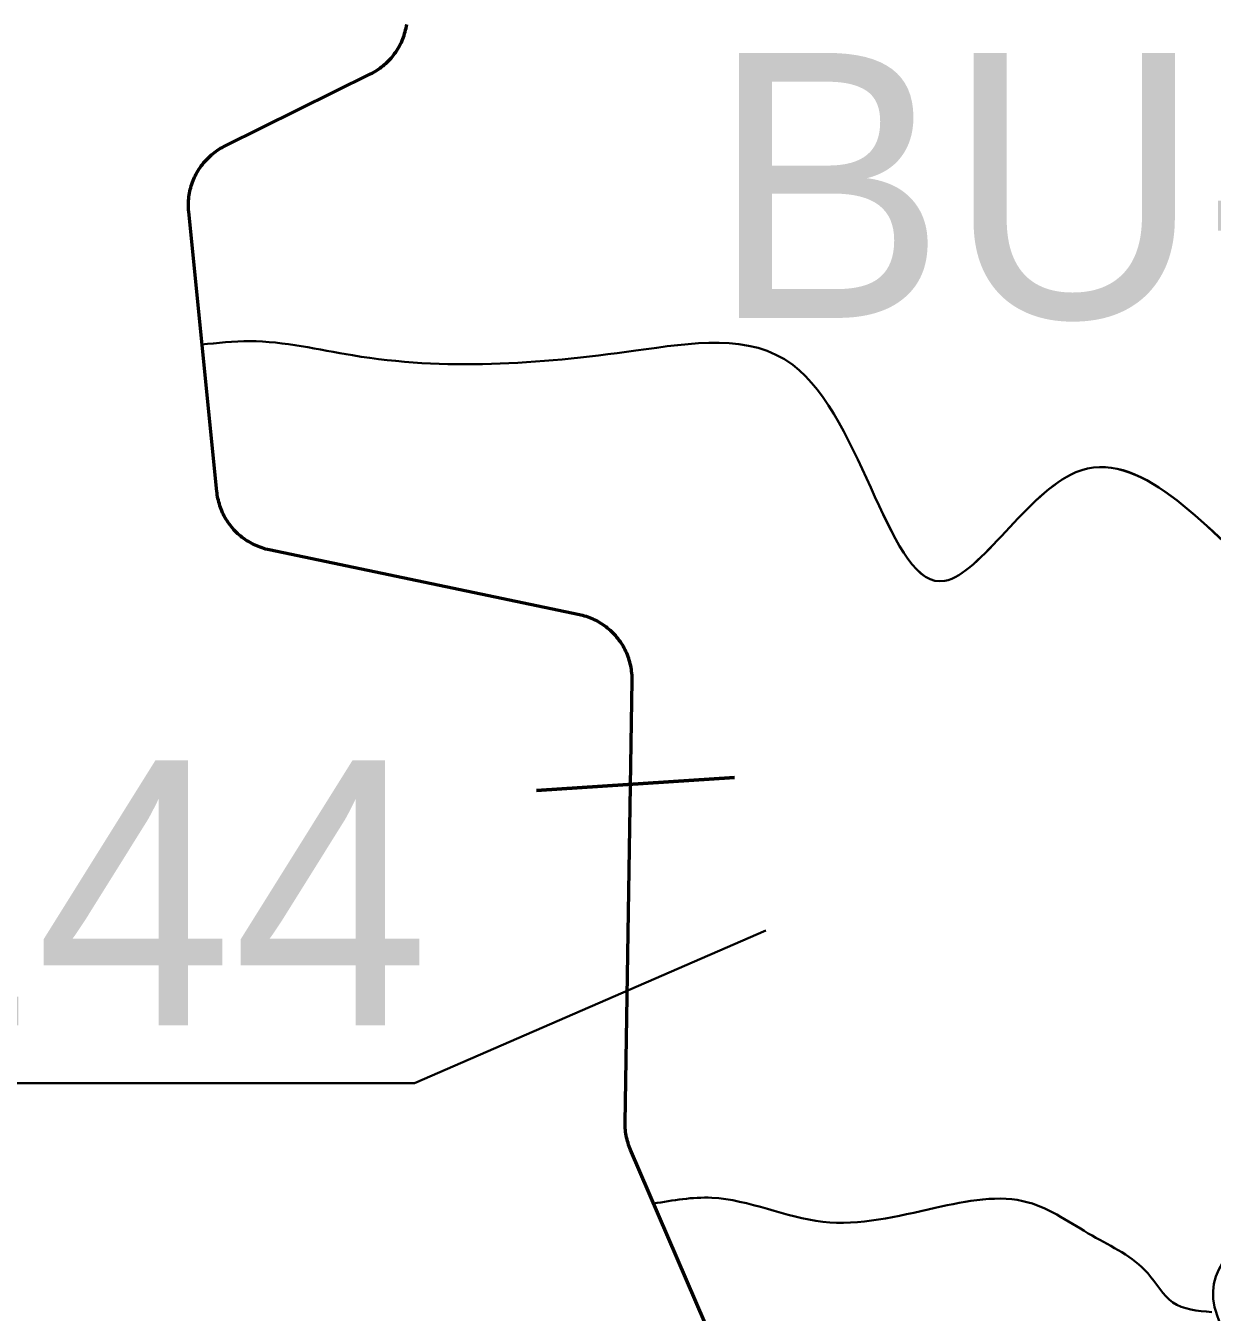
# Model space of a CAD drawing. Extents: x 553962 to 842807, y 8883888 to 9032388.
# Drawn here: x 743353 to 745144, y 8942503 to 8944445 of the extents above; entities that cross this region are included whole.
import ezdxf

# ---------------------------------------------------------------- set-up
doc = ezdxf.new("R2010")
doc.units = 0
doc.header["$LTSCALE"] = 150
for name, color, linetype, lineweight in [('20', 7, 'Continuous', 35), ('40', 7, 'Continuous', 60), ('60', 7, 'Continuous', 53), ('9', 7, 'Continuous', 90)]:
    doc.layers.add(name, color=color, linetype=linetype, lineweight=lineweight)

msp = doc.modelspace()

# ---------------------------------------------------------------- linework, layer by layer
at = {"layer": '20'}
for p, q in [((743618.1, 8943963.8), (743619.5, 8943960.8)), ((743619.5, 8943960.8), (743618.1, 8943963.8)), ((744300.7, 8942667.1), (744301.2, 8942666.3))]:
    msp.add_line(p, q, dxfattribs=at)
for points in [[(743606.7, 8944214.2), (743607.9, 8944216.8), (743609.1, 8944219.3), (743610.4, 8944221.8), (743611.8, 8944224.3), (743613.2, 8944226.7), (743614.8, 8944229.1), (743616.3, 8944231.4), (743618, 8944233.7), (743619.7, 8944236), (743621.5, 8944238.2), (743623.3, 8944240.3), (743625.2, 8944242.4), (743627.2, 8944244.5), (743629.2, 8944246.5), (743631.2, 8944248.4), (743633.3, 8944250.3), (743635.5, 8944252.1), (743637.7, 8944253.8), (743640, 8944255.5), (743642.3, 8944257.2), (743644.7, 8944258.7), (743647.1, 8944260.2), (743649.5, 8944261.6), (743652, 8944263), (743654.2, 8944264.1), (743873.4, 8944372.5), (743875.9, 8944373.8), (743878.4, 8944375.1), (743880.8, 8944376.6), (743883.2, 8944378.1), (743885.6, 8944379.6), (743887.9, 8944381.3), (743890.2, 8944383), (743892.4, 8944384.7), (743894.6, 8944386.5), (743896.7, 8944388.4), (743898.7, 8944390.4), (743900.7, 8944392.4), (743902.7, 8944394.4), (743904.6, 8944396.5), (743906.4, 8944398.7), (743908.1, 8944400.9), (743909.8, 8944403.2), (743911.5, 8944405.5), (743913.1, 8944407.8), (743914.6, 8944410.2), (743916, 8944412.7), (743917.3, 8944415.1), (743918.6, 8944417.7), (743919.9, 8944420.2), (743921, 8944422.8), (743922.1, 8944425.4), (743923.1, 8944428), (743924, 8944430.7), (743924.9, 8944433.4), (743925.6, 8944436.1), (743926.3, 8944438.9), (743927, 8944441.6), (743927.5, 8944444.4), (743928, 8944447.2)], [(743606.7, 8944214.2), (743607.9, 8944216.8), (743609.1, 8944219.3), (743610.4, 8944221.8), (743611.8, 8944224.3), (743613.2, 8944226.7), (743614.8, 8944229.1), (743616.3, 8944231.4), (743618, 8944233.7), (743619.7, 8944236), (743621.5, 8944238.2), (743623.3, 8944240.3), (743625.2, 8944242.4), (743627.2, 8944244.5), (743629.2, 8944246.5), (743631.2, 8944248.4), (743633.3, 8944250.3), (743635.5, 8944252.1), (743637.7, 8944253.8), (743640, 8944255.5), (743642.3, 8944257.2), (743644.7, 8944258.7), (743647.1, 8944260.2), (743649.5, 8944261.6), (743652, 8944263), (743654.2, 8944264.1), (743873.4, 8944372.5), (743875.9, 8944373.8), (743878.4, 8944375.1), (743880.8, 8944376.6), (743883.2, 8944378.1), (743885.6, 8944379.6), (743887.9, 8944381.3), (743890.2, 8944383), (743892.4, 8944384.7), (743894.6, 8944386.5), (743896.7, 8944388.4), (743898.7, 8944390.4), (743900.7, 8944392.4), (743902.7, 8944394.4), (743904.6, 8944396.5), (743906.4, 8944398.7), (743908.1, 8944400.9), (743909.8, 8944403.2), (743911.5, 8944405.5), (743913.1, 8944407.8), (743914.6, 8944410.2), (743916, 8944412.7), (743917.3, 8944415.1), (743918.6, 8944417.7), (743919.9, 8944420.2), (743921, 8944422.8), (743922.1, 8944425.4), (743923.1, 8944428), (743924, 8944430.7), (743924.9, 8944433.4), (743925.6, 8944436.1), (743926.3, 8944438.9), (743927, 8944441.6), (743927.5, 8944444.4), (743928, 8944447.2)], [(743618.9, 8943966.2), (743599, 8944164.4), (743598.7, 8944167.2), (743598.6, 8944170), (743598.5, 8944172.9), (743598.5, 8944175.7), (743598.6, 8944178.5), (743598.7, 8944181.3), (743599, 8944184.2), (743599.3, 8944187), (743599.7, 8944189.8), (743600.2, 8944192.6), (743600.7, 8944195.3), (743601.3, 8944198.1), (743602, 8944200.8), (743602.8, 8944203.6), (743603.7, 8944206.2), (743604.6, 8944208.9), (743605.6, 8944211.6), (743606.7, 8944214.2)], [(743618.9, 8943966.2), (743599, 8944164.4), (743598.7, 8944167.2), (743598.6, 8944170), (743598.5, 8944172.9), (743598.5, 8944175.7), (743598.6, 8944178.5), (743598.7, 8944181.3), (743599, 8944184.2), (743599.3, 8944187), (743599.7, 8944189.8), (743600.2, 8944192.6), (743600.7, 8944195.3), (743601.3, 8944198.1), (743602, 8944200.8), (743602.8, 8944203.6), (743603.7, 8944206.2), (743604.6, 8944208.9), (743605.6, 8944211.6), (743606.7, 8944214.2)], [(743619.5, 8943960.8), (743641.5, 8943741.9), (743641.7, 8943739.9), (743642.1, 8943737.1), (743642.6, 8943734.3), (743643.1, 8943731.6), (743643.7, 8943728.8), (743644.4, 8943726.1), (743645.2, 8943723.3), (743646, 8943720.7), (743647, 8943718), (743647.9, 8943715.3), (743649, 8943712.7), (743650.2, 8943710.1), (743651.4, 8943707.6), (743652.7, 8943705.1), (743654, 8943702.6), (743655.5, 8943700.1), (743657, 8943697.7), (743658.5, 8943695.4), (743660.2, 8943693.1), (743661.8, 8943690.8), (743663.6, 8943688.6), (743665.4, 8943686.4), (743667.3, 8943684.3), (743669.3, 8943682.3), (743671.3, 8943680.3), (743673.3, 8943678.3), (743675.4, 8943676.4), (743677.6, 8943674.6), (743679.8, 8943672.8), (743682.1, 8943671.1), (743684.4, 8943669.5), (743686.7, 8943667.9), (743689.1, 8943666.4), (743691.6, 8943665), (743694, 8943663.6), (743696.5, 8943662.3), (743699.1, 8943661.1), (743701.7, 8943660), (743704.3, 8943658.9), (743706.9, 8943657.9), (743709.6, 8943657), (743712.3, 8943656.1), (743715, 8943655.3), (743717.8, 8943654.7), (743720.5, 8943654), (744188.8, 8943556), (744191, 8943555.6), (744193.8, 8943554.9), (744196.5, 8943554.1), (744199.2, 8943553.3), (744201.8, 8943552.4), (744204.5, 8943551.4), (744207.1, 8943550.3), (744209.7, 8943549.2), (744212.3, 8943548), (744214.8, 8943546.7), (744217.3, 8943545.3), (744219.7, 8943543.9), (744222.1, 8943542.4), (744224.5, 8943540.9), (744226.8, 8943539.3), (744229.1, 8943537.6), (744231.3, 8943535.8), (744233.5, 8943534), (744235.6, 8943532.1), (744237.7, 8943530.2), (744239.7, 8943528.2), (744241.6, 8943526.2), (744243.5, 8943524.1), (744245.3, 8943521.9), (744247.1, 8943519.7), (744248.8, 8943517.4), (744250.5, 8943515.2), (744252.1, 8943512.8), (744253.6, 8943510.4), (744255, 8943508), (744256.4, 8943505.5), (744257.7, 8943503), (744258.9, 8943500.5), (744260.1, 8943497.9), (744261.2, 8943495.3)], [(744261.2, 8943495.3), (744260.1, 8943497.9), (744258.9, 8943500.5), (744257.7, 8943503), (744256.4, 8943505.5), (744255, 8943508), (744253.6, 8943510.4), (744252.1, 8943512.8), (744250.5, 8943515.2), (744248.8, 8943517.4), (744247.1, 8943519.7), (744245.3, 8943521.9), (744243.5, 8943524.1), (744241.6, 8943526.2), (744239.7, 8943528.2), (744237.7, 8943530.2), (744235.6, 8943532.1), (744233.5, 8943534), (744231.3, 8943535.8), (744229.1, 8943537.6), (744226.8, 8943539.3), (744224.5, 8943540.9), (744222.1, 8943542.4), (744219.7, 8943543.9), (744217.3, 8943545.3), (744214.8, 8943546.7), (744212.3, 8943548), (744209.7, 8943549.2), (744207.1, 8943550.3), (744204.5, 8943551.4), (744201.8, 8943552.4), (744199.2, 8943553.3), (744196.5, 8943554.1), (744193.8, 8943554.9), (744191, 8943555.6), (744188.8, 8943556), (743720.5, 8943654), (743717.8, 8943654.7), (743715, 8943655.3), (743712.3, 8943656.1), (743709.6, 8943657), (743706.9, 8943657.9), (743704.3, 8943658.9), (743701.7, 8943660), (743699.1, 8943661.1), (743696.5, 8943662.3), (743694, 8943663.6), (743691.6, 8943665), (743689.1, 8943666.4), (743686.7, 8943667.9), (743684.4, 8943669.5), (743682.1, 8943671.1), (743679.8, 8943672.8), (743677.6, 8943674.6), (743675.4, 8943676.4), (743673.3, 8943678.3), (743671.3, 8943680.3), (743669.3, 8943682.3), (743667.3, 8943684.3), (743665.4, 8943686.4), (743663.6, 8943688.6), (743661.8, 8943690.8), (743660.2, 8943693.1), (743658.5, 8943695.4), (743657, 8943697.7), (743655.5, 8943700.1), (743654, 8943702.6), (743652.7, 8943705.1), (743651.4, 8943707.6), (743650.2, 8943710.1), (743649, 8943712.7), (743647.9, 8943715.3), (743647, 8943718), (743646, 8943720.7), (743645.2, 8943723.3), (743644.4, 8943726.1), (743643.7, 8943728.8), (743643.1, 8943731.6), (743642.6, 8943734.3), (743642.1, 8943737.1), (743641.7, 8943739.9), (743641.5, 8943741.9), (743619.5, 8943960.8)], [(744261.2, 8943495.3), (744262.2, 8943492.6), (744263.1, 8943490), (744264, 8943487.3), (744264.8, 8943484.6), (744265.5, 8943481.8), (744266.1, 8943479.1), (744266.7, 8943476.3), (744267.1, 8943473.5), (744267.5, 8943470.7), (744267.8, 8943467.9), (744268.1, 8943465.1), (744268.2, 8943462.2), (744268.3, 8943459.4), (744268.3, 8943456.6), (744257.8, 8942789.2), (744257.8, 8942786.5), (744257.8, 8942783.7), (744258, 8942780.9), (744258.2, 8942778.1), (744258.5, 8942775.3), (744258.9, 8942772.5), (744259.4, 8942769.7), (744259.9, 8942766.9), (744260.6, 8942764.1), (744261.3, 8942761.4), (744262.1, 8942758.7), (744262.9, 8942756), (744263.8, 8942753.3), (744264.8, 8942750.7), (744265.9, 8942748.1), (744299.9, 8942669.2)], [(744299.9, 8942669.2), (744265.9, 8942748.1), (744264.8, 8942750.7), (744263.8, 8942753.3), (744262.9, 8942756), (744262.1, 8942758.7), (744261.3, 8942761.4), (744260.6, 8942764.1), (744259.9, 8942766.9), (744259.4, 8942769.7), (744258.9, 8942772.5), (744258.5, 8942775.3), (744258.2, 8942778.1), (744258, 8942780.9), (744257.8, 8942783.7), (744257.8, 8942786.5), (744257.8, 8942789.2), (744268.3, 8943456.6), (744268.3, 8943459.4), (744268.2, 8943462.2), (744268.1, 8943465.1), (744267.8, 8943467.9), (744267.5, 8943470.7), (744267.1, 8943473.5), (744266.7, 8943476.3), (744266.1, 8943479.1), (744265.5, 8943481.8), (744264.8, 8943484.6), (744264, 8943487.3), (744263.1, 8943490), (744262.2, 8943492.6), (744261.2, 8943495.3)], [(744301.2, 8942666.3), (744378.5, 8942486.8)], [(744301.2, 8942666.3), (744378.5, 8942486.8)]]:
    msp.add_lwpolyline(points, dxfattribs=at)
for points in [[(743618.1, 8943963.8), (743691.1, 8943969.1), (743846.1, 8943947.7), (744273.7, 8943954.8), (744510.6, 8943933.4), (744740.4, 8943607.2), (744938, 8943771.1), (745227.7, 8943604.4), (745713.1, 8943212.9), (745792.8, 8943089.7), (746618.6, 8943698.6), (746807, 8943887.1), (746843.2, 8944249.5), (746944.6, 8944532.2), (746962.6, 8944636.2)], [(745778.9, 8943093.5), (745713.1, 8943212.9), (745227.7, 8943604.4), (744938, 8943771.1), (744740.4, 8943607.2), (744510.6, 8943933.4), (744273.7, 8943954.8), (743846.1, 8943947.7), (743691.1, 8943969.1), (743618.1, 8943963.8)], [(745778.9, 8943093.5), (745713.1, 8943212.9), (745227.7, 8943604.4), (744938, 8943771.1), (744740.4, 8943607.2), (744510.6, 8943933.4), (744273.7, 8943954.8), (743846.1, 8943947.7), (743691.1, 8943969.1), (743618.1, 8943963.8)], [(745778.9, 8943093.5), (745713.1, 8943212.9), (745227.7, 8943604.4), (744938, 8943771.1), (744740.4, 8943607.2), (744510.6, 8943933.4), (744273.7, 8943954.8), (743846.1, 8943947.7), (743691.1, 8943969.1), (743618.1, 8943963.8)], [(743618.1, 8943963.8), (743691.1, 8943969.1), (743846.1, 8943947.7), (744273.7, 8943954.8), (744510.6, 8943933.4), (744740.4, 8943607.2), (744938, 8943771.1), (745227.7, 8943604.4), (745713.1, 8943212.9), (745778.9, 8943093.5)], [(744043.2, 8941380.5), (744107.2, 8941398.4), (744943, 8941763.7), (745181.3, 8942255.8), (745193.4, 8942397.7), (745147.4, 8942510.9), (745532.1, 8942800.7), (745704, 8943018.1), (745762.9, 8943076.9), (745779.8, 8943092.9)], [(744300.7, 8942667.1), (744388.4, 8942675.9), (744556, 8942639.7), (744725.8, 8942660.6), (744866.3, 8942669), (744962.8, 8942618.7), (745046.6, 8942562), (745084.3, 8942518), (745143.1, 8942503.3)], [(745143.1, 8942503.3), (745084.3, 8942518), (745046.6, 8942562), (744962.8, 8942618.7), (744866.3, 8942669), (744725.8, 8942660.6), (744556, 8942639.7), (744388.4, 8942675.9), (744300.7, 8942667.1)], [(744300.7, 8942667.1), (744388.4, 8942675.9), (744556, 8942639.7), (744725.8, 8942660.6), (744866.3, 8942669), (744962.8, 8942618.7), (745046.6, 8942562), (745084.3, 8942518), (745143.1, 8942503.3)], [(745143.1, 8942503.3), (745084.3, 8942518), (745046.6, 8942562), (744962.8, 8942618.7), (744866.3, 8942669), (744725.8, 8942660.6), (744556, 8942639.7), (744388.4, 8942675.9), (744300.7, 8942667.1)], [(745143.1, 8942503.3), (745084.3, 8942518), (745046.6, 8942562), (744962.8, 8942618.7), (744866.3, 8942669), (744725.8, 8942660.6), (744556, 8942639.7), (744388.4, 8942675.9), (744300.7, 8942667.1)]]:
    msp.add_spline(points, degree=3, dxfattribs=at)
at = {"layer": '40'}
msp.add_line((744123.7, 8943290.5), (744423, 8943310.5), dxfattribs=at)
at = {"layer": '40', "lineweight": 35}
msp.add_lwpolyline([(744470.3, 8943079.4), (743940, 8942848.7), (742049, 8942848.7)], dxfattribs=at)
at = {"layer": '60'}
for points in [[(743606.7, 8944214.2), (743607.9, 8944216.8), (743609.1, 8944219.3), (743610.4, 8944221.8), (743611.8, 8944224.3), (743613.2, 8944226.7), (743614.8, 8944229.1), (743616.3, 8944231.4), (743618, 8944233.7), (743619.7, 8944236), (743621.5, 8944238.2), (743623.3, 8944240.3), (743625.2, 8944242.4), (743627.2, 8944244.5), (743629.2, 8944246.5), (743631.2, 8944248.4), (743633.3, 8944250.3), (743635.5, 8944252.1), (743637.7, 8944253.8), (743640, 8944255.5), (743642.3, 8944257.2), (743644.7, 8944258.7), (743647.1, 8944260.2), (743649.5, 8944261.6), (743652, 8944263), (743654.2, 8944264.1), (743873.4, 8944372.5), (743875.9, 8944373.8), (743878.4, 8944375.1), (743880.8, 8944376.6), (743883.2, 8944378.1), (743885.6, 8944379.6), (743887.9, 8944381.3), (743890.2, 8944383), (743892.4, 8944384.7), (743894.6, 8944386.5), (743896.7, 8944388.4), (743898.7, 8944390.4), (743900.7, 8944392.4), (743902.7, 8944394.4), (743904.6, 8944396.5), (743906.4, 8944398.7), (743908.1, 8944400.9), (743909.8, 8944403.2), (743911.5, 8944405.5), (743913.1, 8944407.8), (743914.6, 8944410.2), (743916, 8944412.7), (743917.3, 8944415.1), (743918.6, 8944417.7), (743919.9, 8944420.2), (743921, 8944422.8), (743922.1, 8944425.4), (743923.1, 8944428), (743924, 8944430.7), (743924.9, 8944433.4), (743925.6, 8944436.1), (743926.3, 8944438.9), (743927, 8944441.6), (743927.5, 8944444.4), (743928, 8944447.2)], [(744261.2, 8943495.3), (744260.1, 8943497.9), (744258.9, 8943500.5), (744257.7, 8943503), (744256.4, 8943505.5), (744255, 8943508), (744253.6, 8943510.4), (744252.1, 8943512.8), (744250.5, 8943515.2), (744248.8, 8943517.4), (744247.1, 8943519.7), (744245.3, 8943521.9), (744243.5, 8943524.1), (744241.6, 8943526.2), (744239.7, 8943528.2), (744237.7, 8943530.2), (744235.6, 8943532.1), (744233.5, 8943534), (744231.3, 8943535.8), (744229.1, 8943537.6), (744226.8, 8943539.3), (744224.5, 8943540.9), (744222.1, 8943542.4), (744219.7, 8943543.9), (744217.3, 8943545.3), (744214.8, 8943546.7), (744212.3, 8943548), (744209.7, 8943549.2), (744207.1, 8943550.3), (744204.5, 8943551.4), (744201.8, 8943552.4), (744199.2, 8943553.3), (744196.5, 8943554.1), (744193.8, 8943554.9), (744191, 8943555.6), (744188.8, 8943556), (743720.5, 8943654), (743717.8, 8943654.7), (743715, 8943655.3), (743712.3, 8943656.1), (743709.6, 8943657), (743706.9, 8943657.9), (743704.3, 8943658.9), (743701.7, 8943660), (743699.1, 8943661.1), (743696.5, 8943662.3), (743694, 8943663.6), (743691.6, 8943665), (743689.1, 8943666.4), (743686.7, 8943667.9), (743684.4, 8943669.5), (743682.1, 8943671.1), (743679.8, 8943672.8), (743677.6, 8943674.6), (743675.4, 8943676.4), (743673.3, 8943678.3), (743671.3, 8943680.3), (743669.3, 8943682.3), (743667.3, 8943684.3), (743665.4, 8943686.4), (743663.6, 8943688.6), (743661.8, 8943690.8), (743660.2, 8943693.1), (743658.5, 8943695.4), (743657, 8943697.7), (743655.5, 8943700.1), (743654, 8943702.6), (743652.7, 8943705.1), (743651.4, 8943707.6), (743650.2, 8943710.1), (743649, 8943712.7), (743647.9, 8943715.3), (743647, 8943718), (743646, 8943720.7), (743645.2, 8943723.3), (743644.4, 8943726.1), (743643.7, 8943728.8), (743643.1, 8943731.6), (743642.6, 8943734.3), (743642.1, 8943737.1), (743641.7, 8943739.9), (743641.5, 8943741.9), (743599, 8944164.4), (743598.7, 8944167.2), (743598.6, 8944170), (743598.5, 8944172.9), (743598.5, 8944175.7), (743598.6, 8944178.5), (743598.7, 8944181.3), (743599, 8944184.2), (743599.3, 8944187), (743599.7, 8944189.8), (743600.2, 8944192.6), (743600.7, 8944195.3), (743601.3, 8944198.1), (743602, 8944200.8), (743602.8, 8944203.6), (743603.7, 8944206.2), (743604.6, 8944208.9), (743605.6, 8944211.6), (743606.7, 8944214.2)], [(744378.5, 8942486.8), (744265.9, 8942748.1), (744264.8, 8942750.7), (744263.8, 8942753.3), (744262.9, 8942756), (744262.1, 8942758.7), (744261.3, 8942761.4), (744260.6, 8942764.1), (744259.9, 8942766.9), (744259.4, 8942769.7), (744258.9, 8942772.5), (744258.5, 8942775.3), (744258.2, 8942778.1), (744258, 8942780.9), (744257.8, 8942783.7), (744257.8, 8942786.5), (744257.8, 8942789.2), (744268.3, 8943456.6), (744268.3, 8943459.4), (744268.2, 8943462.2), (744268.1, 8943465.1), (744267.8, 8943467.9), (744267.5, 8943470.7), (744267.1, 8943473.5), (744266.7, 8943476.3), (744266.1, 8943479.1), (744265.5, 8943481.8), (744264.8, 8943484.6), (744264, 8943487.3), (744263.1, 8943490), (744262.2, 8943492.6), (744261.2, 8943495.3)]]:
    msp.add_lwpolyline(points, dxfattribs=at)
at = {"layer": '9'}
for points in [[(743914.7, 8940037.6), (742675.2, 8941159), (742317.7, 8942267.2), (741308, 8942564.7), (740014, 8942114.2), (737849.4, 8942996.8)], [(743914.7, 8940037.6), (742675.2, 8941159), (742317.7, 8942267.2), (741308, 8942564.7), (740014, 8942114.2), (737849.6, 8942996.8)]]:
    msp.add_spline(points, degree=3, dxfattribs=at)

# ---------------------------------------------------------------- texts
at = {"layer": '40'}
for s, p in [('BU-143', (744385.7, 8944004.2)), ('BU-144', (742149.2, 8942936.1))]:
    msp.add_text(s, height=400, dxfattribs=at).set_placement(p)

doc.saveas('drawing.dxf')
